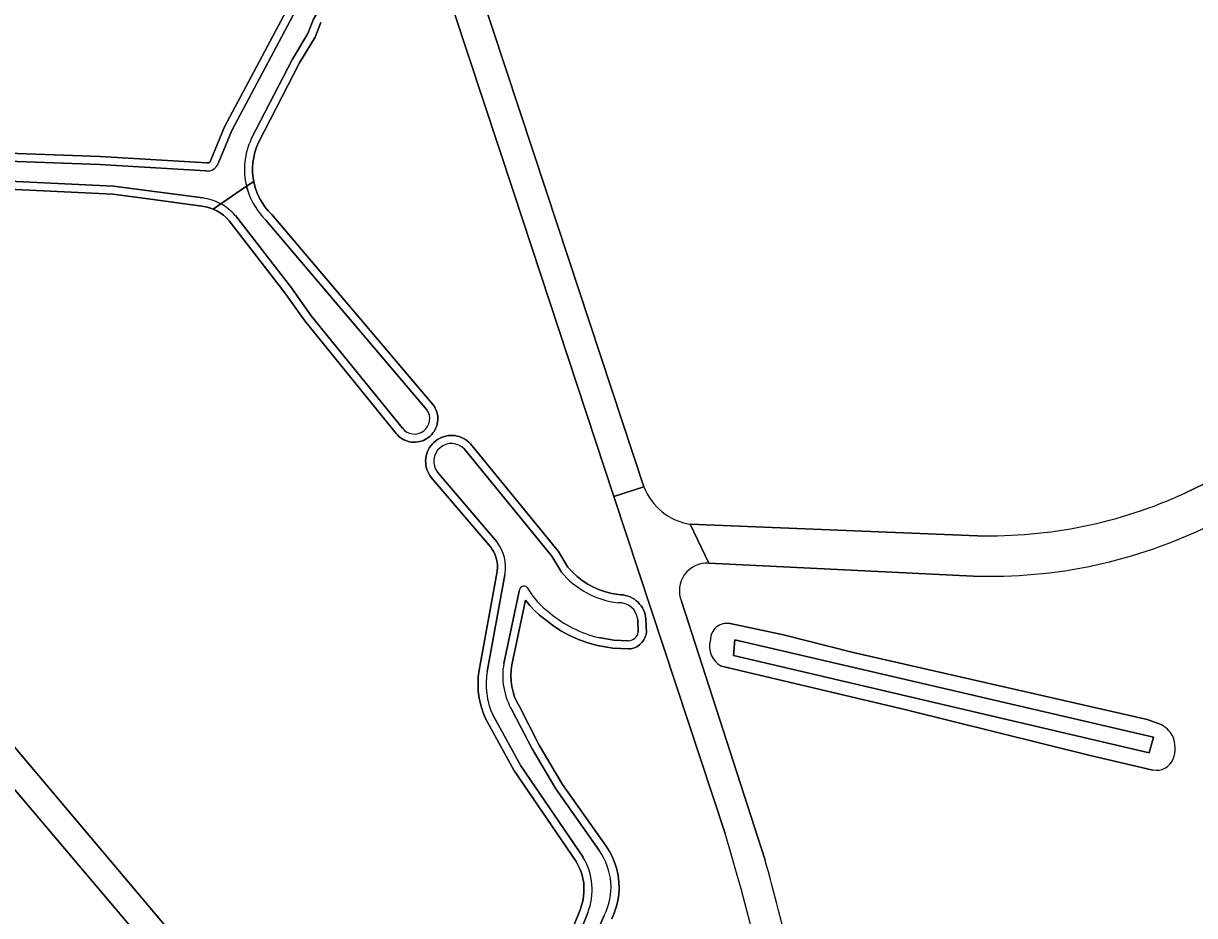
# Model space of a CAD drawing. Extents: x 158132 to 159664, y 385256 to 387218.
# Drawn here: x 158709.7 to 158832.2, y 386174.2 to 386267.5 of the extents above; entities that cross this region are included whole.
import ezdxf

# ---------------------------------------------------------------- set-up
doc = ezdxf.new("R2010")
doc.units = 0
for name, color, linetype in [('IMGEO_Gemengd_bos', 7, 'Continuous'), ('IMGEO_Oever', 7, 'Continuous'), ('IMGEO_Rijbaan_lokaal_gesloten', 7, 'Continuous'), ('IMGEO_Waterloop', 7, 'Continuous')]:
    doc.layers.add(name, color=color, linetype=linetype)

msp = doc.modelspace()

# ---------------------------------------------------------------- linework, layer by layer
at = {"layer": 'IMGEO_Gemengd_bos'}
for points in [[(158734.4, 386364.89), (158743.33, 386323.41), (158746.02, 386311.65), (158749.3, 386298.68), (158751.42, 386291.23), (158753.61, 386283.48), (158757.33, 386271.45), (158764.42, 386250), (158774.64, 386219.06)], [(158783.14, 386182.8), (158771.5, 386218.02), (158760.94, 386250), (158751.56, 386278.38)], [(158706.18, 386254.02), (158717.76, 386253.61), (158728.92, 386252.94), (158728.95, 386252.93), (158728.98, 386252.93), (158729.01, 386252.93), (158729.04, 386252.93), (158729.06, 386252.94), (158729.09, 386252.95), (158729.12, 386252.96), (158729.14, 386252.97), (158729.17, 386252.98), (158729.19, 386253), (158729.21, 386253.02), (158729.23, 386253.04), (158729.25, 386253.06), (158729.27, 386253.09), (158729.28, 386253.11), (158729.29, 386253.14), (158729.3, 386253.16), (158730.77, 386256.7), (158738.34, 386270.94)], [(158740.85, 386267.6), (158740.24, 386266.08), (158738.6, 386263.38), (158734.32, 386255.06), (158734.11, 386254.56), (158733.94, 386254.04), (158733.81, 386253.5), (158733.73, 386252.96), (158733.69, 386252.41), (158733.7, 386251.87), (158733.76, 386251.32), (158733.82, 386250.99), (158733.86, 386250.78), (158734, 386250.26), (158734.18, 386249.75), (158734.41, 386249.25), (158734.68, 386248.78), (158734.98, 386248.33), (158735.32, 386247.91), (158735.7, 386247.52), (158752.59, 386227.64), (158752.71, 386227.46), (158752.81, 386227.28), (158752.9, 386227.08), (158752.97, 386226.88), (158753.02, 386226.68), (158753.06, 386226.47), (158753.07, 386226.26), (158753.07, 386226.05), (158753.05, 386225.84), (158753.01, 386225.63), (158752.96, 386225.42), (158752.88, 386225.23), (158752.79, 386225.03), (158752.69, 386224.85), (158752.56, 386224.68), (158752.43, 386224.52), (158752.28, 386224.36), (158752.12, 386224.23), (158751.94, 386224.11), (158751.76, 386224), (158751.57, 386223.91), (158751.37, 386223.84), (158751.17, 386223.78), (158750.96, 386223.74), (158750.75, 386223.72), (158750.54, 386223.72), (158750.32, 386223.73), (158750.11, 386223.77), (158749.91, 386223.82), (158749.71, 386223.89), (158749.52, 386223.98), (158749.33, 386224.08), (158749.15, 386224.2), (158748.99, 386224.33), (158748.84, 386224.48), (158748.7, 386224.64), (158739.16, 386236.42), (158737.07, 386239.34), (158731.23, 386246.88), (158730.95, 386247.18), (158730.64, 386247.45), (158730.3, 386247.69), (158729.95, 386247.91), (158729.58, 386248.08), (158729.18, 386248.23), (158728.79, 386248.34), (158728.38, 386248.41), (158722.76, 386249.16), (158719.07, 386249.65), (158696.52, 386250.74)], [(158659.7, 386250), (158749.79, 386143.22), (158775.45, 386112.75), (158777.15, 386114.19), (158777.76, 386114.71), (158778.28, 386114.1), (158783.02, 386108.46), (158783.54, 386107.85), (158782.92, 386107.34), (158781.45, 386106.11), (158781.05, 386105.78), (158790.24, 386095.63)], [(158831.23, 386218.38), (158836.28, 386220.84), (158848.51, 386227.03)], [(158764.14, 386165.31), (158767.97, 386174.8), (158768.12, 386175.26), (158768.24, 386175.72), (158768.32, 386176.19), (158768.36, 386176.67), (158768.36, 386177.15), (158768.33, 386177.62), (158768.25, 386178.1), (158768.13, 386178.56), (158767.97, 386179.01), (158767.77, 386179.45), (158767.54, 386179.87), (158761.02, 386189.42), (158758.05, 386194.82), (158757.78, 386195.51), (158757.56, 386196.22), (158757.4, 386196.94), (158757.31, 386197.68), (158757.28, 386198.42), (158757.31, 386199.16), (158757.4, 386199.89), (158759.25, 386210.01), (158759.29, 386210.3), (158759.31, 386210.59), (158759.31, 386210.88), (158759.28, 386211.16), (158759.22, 386211.45), (158759.14, 386211.72), (158759.04, 386211.99), (158758.92, 386212.25), (158758.77, 386212.5), (158758.61, 386212.74), (158752.38, 386220.04), (158752.24, 386220.23), (158752.12, 386220.44), (158752.02, 386220.65), (158751.94, 386220.87), (158751.87, 386221.1), (158751.83, 386221.33), (158751.81, 386221.57), (158751.8, 386221.81), (158751.82, 386222.04), (158751.86, 386222.28), (158751.92, 386222.51), (158752, 386222.73), (158752.1, 386222.95), (158752.21, 386223.15), (158752.35, 386223.35), (158752.5, 386223.53), (158752.67, 386223.7), (158752.85, 386223.85), (158753.04, 386223.99), (158753.24, 386224.11), (158753.46, 386224.21), (158753.68, 386224.29), (158753.91, 386224.36), (158754.14, 386224.4), (158754.38, 386224.42), (158754.61, 386224.42), (158754.85, 386224.4), (158755.08, 386224.36), (158755.31, 386224.3), (158755.54, 386224.22), (158755.75, 386224.12), (158755.96, 386224), (158756.15, 386223.87), (158756.33, 386223.72), (158756.5, 386223.55), (158765.7, 386212.29), (158766.69, 386210.63), (158767.15, 386210.13), (158767.65, 386209.66), (158768.19, 386209.24), (158768.76, 386208.87), (158769.36, 386208.54), (158769.98, 386208.27), (158770.63, 386208.05), (158771.29, 386207.89), (158771.96, 386207.78), (158772.22, 386207.77), (158772.47, 386207.75), (158772.72, 386207.7), (158772.96, 386207.62), (158773.2, 386207.53), (158773.43, 386207.42), (158773.64, 386207.29), (158773.83, 386207.14), (158774.02, 386206.97), (158774.18, 386206.79), (158774.33, 386206.6), (158774.47, 386206.39), (158774.58, 386206.17), (158774.68, 386205.94), (158774.75, 386205.71), (158774.8, 386205.47), (158774.84, 386205.22), (158774.89, 386203.81), (158774.86, 386203.65), (158774.82, 386203.5), (158774.77, 386203.35), (158774.7, 386203.19), (158774.62, 386203.04), (158774.52, 386202.9), (158774.41, 386202.76), (158774.29, 386202.63), (158774.16, 386202.52), (158774.02, 386202.42), (158773.88, 386202.33), (158773.72, 386202.25), (158773.56, 386202.19), (158773.39, 386202.14), (158773.22, 386202.11), (158773.05, 386202.1), (158771.38, 386202.16), (158769.76, 386202.45), (158768.76, 386202.72), (158767.79, 386203.07), (158766.85, 386203.49), (158765.94, 386203.99), (158765.08, 386204.57), (158764.27, 386205.2), (158763.71, 386205.64), (158763.18, 386206.13), (158762.7, 386206.65), (158762.26, 386207.21), (158760.82, 386200.42), (158760.74, 386199.86), (158760.71, 386199.3), (158760.74, 386198.73), (158760.81, 386198.17), (158760.94, 386197.62), (158761.11, 386197.09), (158761.33, 386196.57), (158761.6, 386196.07), (158763.67, 386192.04), (158766.13, 386187.92), (158770.67, 386181.47), (158771.03, 386180.9), (158771.34, 386180.31), (158771.6, 386179.69), (158771.8, 386179.05), (158771.94, 386178.4), (158772.02, 386177.74), (158772.04, 386177.07), (158772, 386176.4), (158771.9, 386175.74), (158771.74, 386175.09), (158771.53, 386174.46), (158771.26, 386173.85)], [(158779.48, 386215.13), (158809.54, 386213.93)], [(158792.86, 386087.4), (158791.05, 386089.57), (158789.41, 386089.51), (158788.77, 386089.49), (158778.05, 386082.31), (158777.26, 386083.5), (158787.94, 386091.22), (158788.33, 386091.51), (158788.35, 386092.79), (158778.94, 386104.02), (158777.28, 386102.64), (158776.67, 386102.13), (158776.15, 386102.74), (158771.42, 386108.31), (158770.9, 386108.92), (158771.51, 386109.44), (158773.19, 386110.85), (158752.52, 386135.75), (158686.32, 386213.88)], [(158809.09, 386209.72), (158781.42, 386211.06)], [(158778.55, 386207.09), (158787.28, 386180.11)], [(158783.64, 386204.74), (158789.24, 386203.58), (158796.39, 386201.74), (158827.28, 386194.72), (158828.63, 386194.23)], [(158827.88, 386189.43), (158821.33, 386190.95), (158802.08, 386195.71), (158782.75, 386200.29)]]:
    msp.add_lwpolyline(points, dxfattribs=at)
for centre, radius, start, end in [((158780.43, 386221.25), 6.19, 200.678, 261.1405), ((158810.66, 386263.62), 49.7, 268.7086, 294.4512), ((158810.82, 386262.06), 52.37, 268.1079, 296.0822), ((158781.24, 386208.17), 2.9, 86.4104, 201.8922), ((158783.32, 386203.04), 1.73, 79.401, 180.8508), ((158783.82, 386202.36), 2.33, 163.6577, 242.7344), ((158827.41, 386191.61), 2.89, 28.0574, 64.9551), ((158827.1, 386191.73), 3.11, 338.3653, 23.458), ((158828.24, 386191.29), 1.89, 258.9728, 338.157), ((158495.96, 386097.53), 299.57, 7.2922, 16.5373), ((158433.24, 386082.94), 367.14, 11.8831, 15.3481)]:
    msp.add_arc(centre, radius, start, end, dxfattribs=at)
at = {"layer": 'IMGEO_Oever'}
for points in [[(158730.1, 386252.86), (158731.54, 386256.33), (158739.1, 386270.56), (158740.62, 386273.81), (158743.43, 386278.75), (158746.07, 386282.95), (158747.22, 386285.16)], [(158748.84, 386284.43), (158747.3, 386281.14), (158744.29, 386275.44), (158743.14, 386273.77), (158742.08, 386271.44), (158740.08, 386267.97), (158739.47, 386266.46), (158737.86, 386263.79), (158733.56, 386255.44)], [(158738.34, 386270.94), (158730.77, 386256.7), (158729.3, 386253.16), (158729.29, 386253.14), (158729.28, 386253.11), (158729.27, 386253.09), (158729.25, 386253.06), (158729.23, 386253.04), (158729.21, 386253.02), (158729.19, 386253), (158729.17, 386252.98), (158729.14, 386252.97), (158729.12, 386252.96), (158729.09, 386252.95), (158729.06, 386252.94), (158729.04, 386252.93), (158729.01, 386252.93), (158728.98, 386252.93), (158728.95, 386252.93), (158728.92, 386252.94), (158717.76, 386253.61), (158706.18, 386254.02)], [(158733.05, 386250.5), (158733.82, 386250.99), (158733.76, 386251.32), (158733.7, 386251.87), (158733.69, 386252.41), (158733.73, 386252.96), (158733.81, 386253.5), (158733.94, 386254.04), (158734.11, 386254.56), (158734.32, 386255.06), (158738.6, 386263.38), (158740.24, 386266.08), (158740.85, 386267.6)], [(158660.77, 386254.41), (158670.28, 386254.46), (158684.02, 386254.94), (158684.43, 386254.92), (158689.07, 386254.69), (158706.13, 386253.17), (158717.72, 386252.76), (158728.82, 386252.1)], [(158728.49, 386249.26), (158722.87, 386250), (158719.15, 386250.49), (158696.57, 386251.59), (158688.44, 386252.14)], [(158752.56, 386224.68), (158752.69, 386224.85), (158752.79, 386225.03), (158752.88, 386225.23), (158752.96, 386225.42), (158753.01, 386225.63), (158753.05, 386225.84), (158753.07, 386226.05), (158753.07, 386226.26), (158753.06, 386226.47), (158753.02, 386226.68), (158752.97, 386226.88), (158752.9, 386227.08), (158752.81, 386227.28), (158752.71, 386227.46), (158752.59, 386227.64), (158735.7, 386247.52), (158735.32, 386247.91), (158734.98, 386248.33), (158734.68, 386248.78), (158734.41, 386249.25), (158734.18, 386249.75), (158734, 386250.26), (158733.86, 386250.78), (158733.82, 386250.99), (158733.05, 386250.5), (158733.12, 386250.25), (158733.19, 386250)], [(158696.52, 386250.74), (158719.07, 386249.65), (158722.76, 386249.16), (158728.38, 386248.41), (158728.79, 386248.34), (158729.18, 386248.23), (158729.58, 386248.08), (158730.36, 386248.65)], [(158730.36, 386248.65), (158729.58, 386248.08), (158729.95, 386247.91), (158730.3, 386247.69), (158730.64, 386247.45), (158730.95, 386247.18), (158731.23, 386246.88), (158737.07, 386239.34), (158739.16, 386236.42), (158748.7, 386224.64), (158748.84, 386224.48), (158748.99, 386224.33), (158749.15, 386224.2), (158749.33, 386224.08), (158749.52, 386223.98), (158749.71, 386223.89), (158749.91, 386223.82), (158750.11, 386223.77), (158750.32, 386223.73), (158750.54, 386223.72), (158750.75, 386223.72), (158750.96, 386223.74), (158751.17, 386223.78), (158751.37, 386223.84), (158751.57, 386223.91), (158751.76, 386224), (158751.94, 386224.11), (158752.12, 386224.23), (158752.28, 386224.36), (158752.43, 386224.52), (158752.56, 386224.68)], [(158749.36, 386225.17), (158739.83, 386236.94), (158737.75, 386239.85), (158731.89, 386247.42)], [(158735.08, 386246.94), (158751.93, 386227.11)], [(158771.26, 386173.85), (158771.53, 386174.46), (158771.74, 386175.09), (158771.9, 386175.74), (158772, 386176.4), (158772.04, 386177.07), (158772.02, 386177.74), (158771.94, 386178.4), (158771.8, 386179.05), (158771.6, 386179.69), (158771.34, 386180.31), (158771.03, 386180.9), (158770.67, 386181.47), (158766.13, 386187.92), (158763.67, 386192.04), (158761.6, 386196.07), (158761.33, 386196.57), (158761.11, 386197.09), (158760.94, 386197.62), (158760.81, 386198.17), (158760.74, 386198.73), (158760.71, 386199.3), (158760.74, 386199.86), (158760.82, 386200.42), (158762.26, 386207.21), (158762.7, 386206.65), (158763.18, 386206.13), (158763.71, 386205.64), (158764.27, 386205.2), (158765.08, 386204.57), (158765.94, 386203.99), (158766.85, 386203.49), (158767.79, 386203.07), (158768.76, 386202.72), (158769.76, 386202.45), (158771.38, 386202.16), (158773.05, 386202.1), (158773.22, 386202.11), (158773.39, 386202.14), (158773.56, 386202.19), (158773.72, 386202.25), (158773.88, 386202.33), (158774.02, 386202.42), (158774.16, 386202.52), (158774.29, 386202.63), (158774.41, 386202.76), (158774.52, 386202.9), (158774.62, 386203.04), (158774.7, 386203.19), (158774.77, 386203.35), (158774.82, 386203.5), (158774.86, 386203.65), (158774.89, 386203.81), (158774.84, 386205.22), (158774.8, 386205.47), (158774.75, 386205.71), (158774.68, 386205.94), (158774.58, 386206.17), (158774.47, 386206.39), (158774.33, 386206.6), (158774.18, 386206.79), (158774.02, 386206.97), (158773.83, 386207.14), (158773.64, 386207.29), (158773.43, 386207.42), (158773.2, 386207.53), (158772.96, 386207.62), (158772.72, 386207.7), (158772.47, 386207.75), (158772.22, 386207.77), (158771.96, 386207.78), (158771.29, 386207.89), (158770.63, 386208.05), (158769.98, 386208.27), (158769.36, 386208.54), (158768.76, 386208.87), (158768.19, 386209.24), (158767.65, 386209.66), (158767.15, 386210.13), (158766.69, 386210.63), (158765.7, 386212.29), (158756.5, 386223.55), (158756.33, 386223.72), (158756.15, 386223.87), (158755.96, 386224), (158755.75, 386224.12), (158755.54, 386224.22), (158755.31, 386224.3), (158755.08, 386224.36), (158754.85, 386224.4), (158754.61, 386224.42), (158754.38, 386224.42), (158754.14, 386224.4), (158753.91, 386224.36), (158753.68, 386224.29), (158753.46, 386224.21), (158753.24, 386224.11), (158753.04, 386223.99), (158752.85, 386223.85), (158752.67, 386223.7), (158752.5, 386223.53), (158752.35, 386223.35), (158752.21, 386223.15), (158752.1, 386222.95), (158752, 386222.73), (158751.92, 386222.51), (158751.86, 386222.28), (158751.82, 386222.04), (158751.8, 386221.81), (158751.81, 386221.57), (158751.83, 386221.33), (158751.87, 386221.1), (158751.94, 386220.87), (158752.02, 386220.65), (158752.12, 386220.44), (158752.24, 386220.23), (158752.38, 386220.04), (158758.61, 386212.74), (158758.77, 386212.5), (158758.92, 386212.25), (158759.04, 386211.99), (158759.14, 386211.72), (158759.22, 386211.45), (158759.28, 386211.16), (158759.31, 386210.88), (158759.31, 386210.59), (158759.29, 386210.3), (158759.25, 386210.01), (158757.4, 386199.89), (158757.31, 386199.16), (158757.28, 386198.42), (158757.31, 386197.68), (158757.4, 386196.94), (158757.56, 386196.22), (158757.78, 386195.51), (158758.05, 386194.82), (158761.02, 386189.42), (158767.54, 386179.87), (158767.77, 386179.45), (158767.97, 386179.01), (158768.13, 386178.56), (158768.25, 386178.1), (158768.33, 386177.62), (158768.36, 386177.15), (158768.36, 386176.67), (158768.32, 386176.19), (158768.24, 386175.72), (158768.12, 386175.26), (158767.97, 386174.8), (158764.14, 386165.31)], [(158755.86, 386222.99), (158765.01, 386211.8), (158766, 386210.14)], [(158759.27, 386213.27), (158753.04, 386220.58)], [(158758.24, 386199.75), (158760.08, 386209.86)], [(158761.59, 386208.15), (158759.98, 386200.58)], [(158773.99, 386205.17), (158774.04, 386203.86)], [(158828.63, 386194.23), (158827.28, 386194.72), (158796.39, 386201.74), (158789.24, 386203.58), (158783.64, 386204.74)], [(158773.03, 386202.94), (158771.47, 386203), (158769.93, 386203.29)], [(158782.75, 386200.29), (158802.08, 386195.71), (158821.33, 386190.95), (158827.88, 386189.43)], [(158768.26, 386180.33), (158761.74, 386189.86), (158758.81, 386195.19)], [(158760.85, 386195.66), (158762.93, 386191.63), (158765.42, 386187.46), (158769.98, 386180.98)], [(158770.49, 386174.21), (158766.19, 386164.38), (158765.41, 386161.96), (158757.79, 386143.67)], [(158764.93, 386165), (158768.75, 386174.49)]]:
    msp.add_lwpolyline(points, dxfattribs=at)
msp.add_lwpolyline([(158827.48, 386191.22), (158784, 386201.42), (158784.15, 386203.04), (158827.95, 386192.85)], close=True, dxfattribs=at)
for centre, radius, start, end in [((158740.27, 386252.25), 7.43, 154.6234, 193.6174), ((158728.99, 386253.26), 1.17, 261.6924, 340.4332), ((158740.19, 386252.2), 7.33, 197.4602, 225.8446), ((158727.74, 386243.79), 5.52, 61.6778, 82.136), ((158727.74, 386243.81), 5.5, 41.0587, 61.6126), ((158750.62, 386226.18), 1.61, 218.652, 35.6147), ((158754.51, 386221.72), 1.86, 43.2995, 217.7893), ((158755.93, 386210.67), 4.23, 348.8568, 37.9026), ((158772.93, 386215.86), 8.99, 219.5252, 263.6169), ((158762.09, 386208.17), 0.496, 46.0557, 181.9452), ((158769.46, 386212.4), 8.03, 208.9061, 234.4762), ((158772.05, 386204.99), 1.94, 5.4836, 93.5208), ((158772.59, 386214.97), 11.98, 229.3966, 257.1613), ((158783.32, 386203.04), 1.73, 79.401, 180.8508), ((158772.94, 386204.05), 1.11, 274.7523, 349.9203), ((158783.82, 386202.36), 2.33, 163.6577, 242.7344), ((158766.11, 386198.43), 7.98, 170.4576, 203.8853), ((158767.02, 386199.29), 7.16, 169.5777, 210.4515), ((158827.41, 386191.61), 2.89, 28.0574, 64.9551), ((158827.1, 386191.73), 3.11, 338.3653, 23.458), ((158828.24, 386191.29), 1.89, 258.9728, 338.157), ((158762.67, 386176.91), 6.55, 338.2915, 31.4371), ((158764.6, 386177.17), 6.59, 333.312, 35.3391)]:
    msp.add_arc(centre, radius, start, end, dxfattribs=at)
at = {"layer": 'IMGEO_Rijbaan_lokaal_gesloten'}
for points in [[(158764.42, 386250), (158757.33, 386271.45), (158753.61, 386283.48), (158751.42, 386291.23), (158749.3, 386298.68), (158746.02, 386311.65), (158743.33, 386323.41), (158734.4, 386364.89)], [(158732.17, 386359.37), (158740.13, 386322.23), (158742.74, 386310.8), (158748.7, 386288.27), (158749.06, 386286.9), (158749.33, 386285.89), (158749.77, 386284.41), (158751.56, 386278.38), (158760.94, 386250), (158771.5, 386218.02), (158774.64, 386219.06), (158764.42, 386250)], [(158848.51, 386227.03), (158836.28, 386220.84), (158831.23, 386218.38)], [(158774.64, 386219.06), (158771.5, 386218.02), (158783.14, 386182.8)], [(158781.42, 386211.06), (158779.48, 386215.13)], [(158809.54, 386213.93), (158779.48, 386215.13), (158781.42, 386211.06), (158809.09, 386209.72)], [(158787.28, 386180.11), (158778.55, 386207.09)]]:
    msp.add_lwpolyline(points, dxfattribs=at)
msp.add_lwpolyline([(158659.7, 386250), (158633.09, 386281.54), (158628.36, 386287.14), (158627.5, 386286.41), (158626.11, 386285.23), (158628.57, 386282.32), (158630.88, 386279.57), (158655.83, 386250), (158660.58, 386244.38), (158686.32, 386213.88), (158752.52, 386135.75), (158773.19, 386110.85), (158774.33, 386111.81), (158775.45, 386112.75), (158749.79, 386143.22)], close=True, dxfattribs=at)
for centre, radius, start, end in [((158780.43, 386221.25), 6.19, 200.678, 261.1405), ((158810.66, 386263.62), 49.7, 268.7086, 294.4512), ((158810.82, 386262.06), 52.37, 268.1079, 296.0822), ((158781.24, 386208.17), 2.9, 86.4104, 201.8922), ((158495.96, 386097.53), 299.57, 7.2922, 16.5373), ((158433.24, 386082.94), 367.14, 11.8831, 15.3481)]:
    msp.add_arc(centre, radius, start, end, dxfattribs=at)
at = {"layer": 'IMGEO_Waterloop'}
for points in [[(158747.22, 386285.16), (158746.07, 386282.95), (158743.43, 386278.75), (158740.62, 386273.81), (158739.1, 386270.56), (158731.54, 386256.33), (158730.1, 386252.86)], [(158733.56, 386255.44), (158737.86, 386263.79), (158739.47, 386266.46), (158740.08, 386267.97), (158742.08, 386271.44), (158743.14, 386273.77), (158744.29, 386275.44), (158747.3, 386281.14), (158748.84, 386284.43)], [(158728.82, 386252.1), (158717.72, 386252.76), (158706.13, 386253.17), (158689.07, 386254.69)], [(158660.53, 386251.64), (158666.45, 386251.63), (158673.66, 386252.22), (158681.54, 386252.28), (158684.29, 386252.22), (158688.44, 386252.14), (158696.57, 386251.59), (158719.15, 386250.49), (158722.87, 386250), (158728.49, 386249.26)], [(158733.05, 386250.5), (158730.36, 386248.65)], [(158730.36, 386248.65), (158733.05, 386250.5)], [(158733.19, 386250), (158733.12, 386250.25), (158733.05, 386250.5)], [(158731.89, 386247.42), (158737.75, 386239.85), (158739.83, 386236.94), (158749.36, 386225.17)], [(158751.93, 386227.11), (158735.08, 386246.94)], [(158766, 386210.14), (158765.01, 386211.8), (158755.86, 386222.99)], [(158753.04, 386220.58), (158759.27, 386213.27)], [(158760.08, 386209.86), (158758.24, 386199.75)], [(158759.98, 386200.58), (158761.59, 386208.15)], [(158774.04, 386203.86), (158773.99, 386205.17)], [(158769.93, 386203.29), (158771.47, 386203), (158773.03, 386202.94)], [(158758.81, 386195.19), (158761.74, 386189.86), (158768.26, 386180.33)], [(158769.98, 386180.98), (158765.42, 386187.46), (158762.93, 386191.63), (158760.85, 386195.66)], [(158768.75, 386174.49), (158764.93, 386165), (158757.04, 386144.18)], [(158757.79, 386143.67), (158765.41, 386161.96), (158766.19, 386164.38), (158770.49, 386174.21)]]:
    msp.add_lwpolyline(points, dxfattribs=at)
msp.add_lwpolyline([(158827.48, 386191.22), (158827.95, 386192.85), (158784.15, 386203.04), (158784, 386201.42)], close=True, dxfattribs=at)
for centre, radius, start, end in [((158740.27, 386252.25), 7.43, 154.6234, 193.6174), ((158728.99, 386253.26), 1.17, 261.6924, 340.4332), ((158740.19, 386252.2), 7.33, 197.4602, 225.8446), ((158727.74, 386243.79), 5.52, 61.6778, 82.136), ((158727.74, 386243.81), 5.5, 41.0587, 61.6126), ((158750.62, 386226.18), 1.61, 218.652, 35.6147), ((158754.51, 386221.72), 1.86, 43.2995, 217.7893), ((158755.93, 386210.67), 4.23, 348.8568, 37.9026), ((158772.93, 386215.86), 8.99, 219.5252, 263.6169), ((158762.09, 386208.17), 0.496, 46.0557, 181.9452), ((158769.46, 386212.4), 8.03, 208.9061, 234.4762), ((158772.05, 386204.99), 1.94, 5.4836, 93.5208), ((158772.59, 386214.97), 11.98, 229.3966, 257.1613), ((158772.94, 386204.05), 1.11, 274.7523, 349.9203), ((158766.11, 386198.43), 7.98, 170.4576, 203.8853), ((158767.02, 386199.29), 7.16, 169.5777, 210.4515), ((158762.67, 386176.91), 6.55, 338.2915, 31.4371), ((158764.6, 386177.17), 6.59, 333.312, 35.3391)]:
    msp.add_arc(centre, radius, start, end, dxfattribs=at)

doc.saveas('drawing.dxf')
